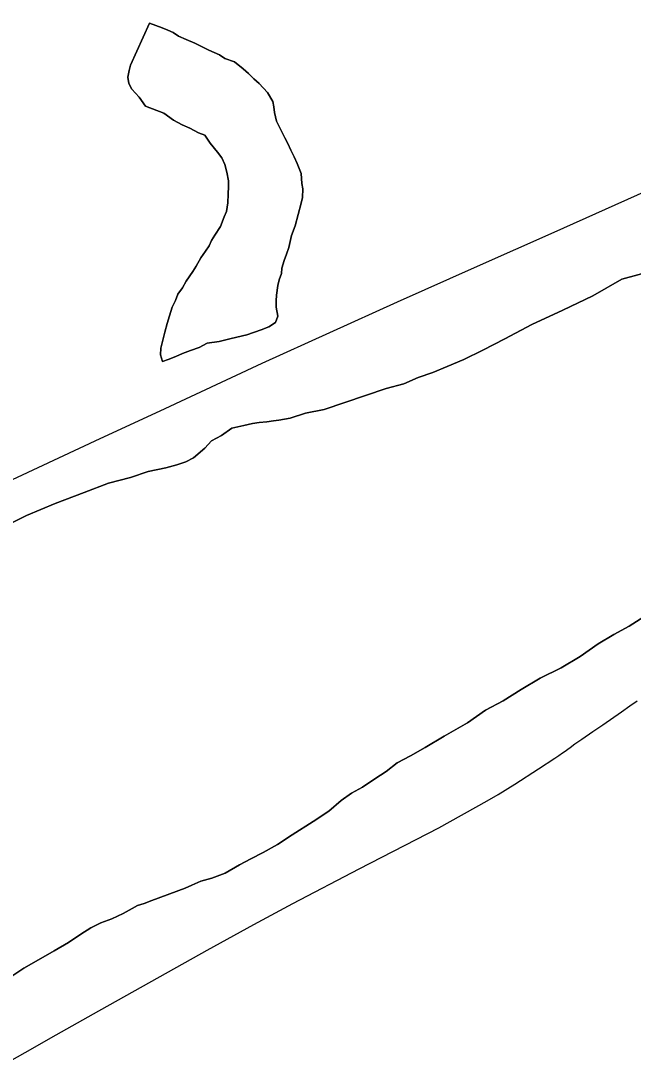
# Model space of a CAD drawing. Extents: x 2.4 to 73.1, y 4.5 to 25.6.
# Drawn here: x 34.697 to 34.8035, y 20.8244 to 21.0053 of the extents above; entities that cross this region are included whole.
import ezdxf

# ---------------------------------------------------------------- set-up
doc = ezdxf.new("R2010")
doc.units = 0
for name, color, linetype in [('GM_X_County_Road', 7, 'Continuous'), ('GM_X_Major_River', 7, 'Continuous'), ('GM_X_Minor_Lake', 7, 'Continuous'), ('GM_X_State_Route', 7, 'Continuous')]:
    doc.layers.add(name, color=color, linetype=linetype)

msp = doc.modelspace()

# ---------------------------------------------------------------- linework, layer by layer
at = {"layer": 'GM_X_County_Road'}
msp.add_lwpolyline([(34.69509, 20.82439), (34.6978, 20.82589), (34.70319, 20.82896), (34.70967, 20.83261), (34.72941, 20.84369), (34.73755, 20.84818), (34.7443, 20.85184), (34.75588, 20.85784), (34.7697, 20.86496), (34.77814, 20.86965), (34.78002, 20.87076), (34.78293, 20.87258), (34.78703, 20.87523), (34.78989, 20.87711), (34.79057, 20.87756), (34.79125, 20.87799), (34.79169, 20.87831), (34.79214, 20.87863), (34.79256, 20.87894), (34.79339, 20.87956), (34.7946, 20.88037), (34.79648, 20.88171), (34.79823, 20.8829), (34.80146, 20.88515), (34.80295, 20.88619), (34.80419, 20.88707)], dxfattribs=at)
at = {"layer": 'GM_X_Major_River'}
for points in [[(34.80712, 20.9619), (34.80155, 20.96037), (34.7965, 20.9575), (34.79128, 20.955), (34.78587, 20.95252), (34.78122, 20.95001), (34.77735, 20.94805), (34.77406, 20.94644), (34.77116, 20.94521), (34.76866, 20.94415), (34.76615, 20.94328), (34.76364, 20.94222), (34.76057, 20.94137), (34.74979, 20.93773), (34.74653, 20.93708), (34.74384, 20.93622), (34.74192, 20.9359), (34.74097, 20.93574), (34.73982, 20.93559), (34.73848, 20.93544), (34.73733, 20.93529), (34.7358, 20.93496), (34.73369, 20.93446), (34.73193, 20.93319), (34.73019, 20.93229), (34.72901, 20.931), (34.72705, 20.92935), (34.72569, 20.92864), (34.72416, 20.92812), (34.72224, 20.92761), (34.71917, 20.92695), (34.71609, 20.92591), (34.71225, 20.9249), (34.70801, 20.92332), (34.70299, 20.9214), (34.69798, 20.91928), (34.69333, 20.91696)], [(34.69333, 20.91696), (34.69798, 20.91928), (34.70299, 20.9214), (34.70801, 20.92332), (34.71225, 20.9249), (34.71609, 20.92591), (34.71917, 20.92695), (34.72224, 20.92761), (34.72416, 20.92812), (34.72569, 20.92864), (34.72705, 20.92935), (34.72901, 20.931), (34.73019, 20.93229), (34.73193, 20.93319), (34.73369, 20.93446), (34.7358, 20.93496), (34.73733, 20.93529), (34.73848, 20.93544), (34.73982, 20.93559), (34.74097, 20.93574), (34.74192, 20.9359), (34.74384, 20.93622), (34.74653, 20.93708), (34.74979, 20.93773), (34.76057, 20.94137), (34.76364, 20.94222), (34.76615, 20.94328), (34.76866, 20.94415), (34.77116, 20.94521), (34.77406, 20.94644), (34.77735, 20.94805), (34.78122, 20.95001), (34.78587, 20.95252), (34.79128, 20.955), (34.7965, 20.9575), (34.80155, 20.96037), (34.80712, 20.9619)], [(34.71733, 20.85149), (34.71848, 20.85183), (34.71983, 20.85236), (34.72561, 20.85445), (34.72677, 20.85498), (34.72832, 20.85569), (34.73024, 20.8562), (34.73255, 20.85707), (34.73507, 20.85851), (34.73701, 20.85959), (34.73914, 20.86066), (34.74166, 20.8621), (34.74419, 20.86373), (34.74788, 20.86608), (34.7506, 20.86789), (34.75276, 20.86972), (34.75451, 20.871), (34.75645, 20.87207), (34.75859, 20.87352), (34.76054, 20.87479), (34.76249, 20.87625), (34.76481, 20.8775), (34.76733, 20.87894), (34.77064, 20.88093), (34.77471, 20.88326), (34.77783, 20.88544), (34.78092, 20.88705), (34.78403, 20.88904), (34.78733, 20.89103), (34.79101, 20.89281), (34.79431, 20.89479), (34.79743, 20.89697), (34.80014, 20.89859), (34.80285, 20.90003), (34.80538, 20.90165)], [(34.80538, 20.90165), (34.80285, 20.90003), (34.80014, 20.89859), (34.79743, 20.89697), (34.79431, 20.89479), (34.79101, 20.89281), (34.78733, 20.89103), (34.78403, 20.88904), (34.78092, 20.88705), (34.77783, 20.88544), (34.77471, 20.88326), (34.77064, 20.88093), (34.76733, 20.87894), (34.76481, 20.8775), (34.76249, 20.87625), (34.76054, 20.87479), (34.75859, 20.87352), (34.75645, 20.87207), (34.75451, 20.871), (34.75276, 20.86972), (34.7506, 20.86789), (34.74788, 20.86608), (34.74419, 20.86373), (34.74166, 20.8621), (34.73914, 20.86066), (34.73701, 20.85959), (34.73507, 20.85851), (34.73255, 20.85707), (34.73024, 20.8562), (34.72832, 20.85569), (34.72677, 20.85498), (34.72561, 20.85445), (34.71983, 20.85236), (34.71848, 20.85183), (34.71733, 20.85149)], [(34.69561, 20.83927), (34.69756, 20.84054), (34.69969, 20.8418), (34.7028, 20.8436), (34.70532, 20.84504), (34.70746, 20.84649), (34.70921, 20.84757), (34.71095, 20.84847), (34.71287, 20.84916), (34.71481, 20.85005), (34.71636, 20.85095), (34.71733, 20.85149)], [(34.71733, 20.85149), (34.71636, 20.85095), (34.71481, 20.85005), (34.71287, 20.84916), (34.71095, 20.84847), (34.70921, 20.84757), (34.70746, 20.84649), (34.70532, 20.84504), (34.7028, 20.8436), (34.69969, 20.8418), (34.69756, 20.84054), (34.69561, 20.83927)]]:
    msp.add_lwpolyline(points, dxfattribs=at)
at = {"layer": 'GM_X_Minor_Lake'}
for points in [[(34.71587, 20.99668), (34.71564, 20.99555), (34.7158, 20.9944), (34.71634, 20.99343), (34.71763, 20.99206), (34.71872, 20.9905), (34.72192, 20.98925), (34.72359, 20.98806), (34.72509, 20.98725), (34.7264, 20.98663), (34.7279, 20.98582), (34.72903, 20.98541), (34.72994, 20.98404), (34.73122, 20.98248), (34.73195, 20.9815), (34.73249, 20.98035), (34.73283, 20.979), (34.73316, 20.97747), (34.73313, 20.97652), (34.73308, 20.97519), (34.73304, 20.97367), (34.7328, 20.97215), (34.73239, 20.97122), (34.73176, 20.96953), (34.73076, 20.96804), (34.73016, 20.96711), (34.72975, 20.96617), (34.72915, 20.96524), (34.72835, 20.96412), (34.72754, 20.96263), (34.72694, 20.9617), (34.72575, 20.96002), (34.72514, 20.9589), (34.72434, 20.95779), (34.72392, 20.95666), (34.72332, 20.95554), (34.72289, 20.95403), (34.72246, 20.95271), (34.72204, 20.9512), (34.7216, 20.94932), (34.72137, 20.94837), (34.72134, 20.94723), (34.72168, 20.94608), (34.72265, 20.94643), (34.724, 20.94695), (34.72515, 20.94749), (34.7265, 20.94801), (34.72804, 20.94853), (34.7294, 20.94925), (34.73151, 20.94956), (34.73362, 20.95006), (34.7363, 20.95073), (34.73881, 20.9516), (34.74016, 20.95213), (34.74132, 20.95285), (34.74174, 20.95398), (34.74141, 20.95551), (34.74144, 20.95665), (34.74147, 20.9576), (34.74172, 20.95931), (34.74194, 20.96025), (34.74236, 20.96138), (34.74239, 20.96233), (34.74281, 20.96365), (34.74323, 20.96477), (34.74364, 20.9659), (34.74409, 20.96798), (34.74471, 20.96967), (34.74579, 20.97363), (34.74601, 20.97457), (34.74606, 20.97609), (34.7459, 20.97705), (34.74577, 20.97877), (34.74506, 20.9805), (34.74453, 20.98166), (34.74399, 20.98282), (34.74346, 20.98398), (34.74292, 20.98495), (34.74221, 20.98649), (34.74149, 20.98785), (34.74116, 20.98938), (34.741, 20.99034), (34.74084, 20.99129), (34.73993, 20.99284), (34.73846, 20.99442), (34.73753, 20.99521), (34.73661, 20.99619), (34.73569, 20.99698), (34.7342, 20.99817), (34.73251, 20.9988), (34.73157, 20.9994), (34.73063, 20.99981), (34.72969, 21.00022), (34.72857, 21.00083), (34.72726, 21.00144), (34.72575, 21.00206), (34.72444, 21.00268), (34.72351, 21.00328), (34.72257, 21.00369), (34.72163, 21.0041), (34.71937, 21.00494)], [(34.71937, 21.00494), (34.72163, 21.0041), (34.72257, 21.00369), (34.72351, 21.00328), (34.72444, 21.00268), (34.72575, 21.00206), (34.72726, 21.00144), (34.72857, 21.00083), (34.72969, 21.00022), (34.73063, 20.99981), (34.73157, 20.9994), (34.73251, 20.9988), (34.7342, 20.99817), (34.73569, 20.99698), (34.73661, 20.99619), (34.73753, 20.99521), (34.73846, 20.99442), (34.73993, 20.99284), (34.74084, 20.99129), (34.741, 20.99034), (34.74116, 20.98938), (34.74149, 20.98785), (34.74221, 20.98649), (34.74292, 20.98495), (34.74346, 20.98398), (34.74399, 20.98282), (34.74453, 20.98166), (34.74506, 20.9805), (34.74577, 20.97877), (34.7459, 20.97705), (34.74606, 20.97609), (34.74601, 20.97457), (34.74579, 20.97363), (34.74471, 20.96967), (34.74409, 20.96798), (34.74364, 20.9659), (34.74323, 20.96477), (34.74281, 20.96365), (34.74239, 20.96233), (34.74236, 20.96138), (34.74194, 20.96025), (34.74172, 20.95931), (34.74147, 20.9576), (34.74144, 20.95665), (34.74141, 20.95551), (34.74174, 20.95398), (34.74132, 20.95285), (34.74016, 20.95213), (34.73881, 20.9516), (34.7363, 20.95073), (34.73362, 20.95006), (34.73151, 20.94956), (34.7294, 20.94925), (34.72804, 20.94853), (34.7265, 20.94801), (34.72515, 20.94749), (34.724, 20.94695), (34.72265, 20.94643), (34.72168, 20.94608), (34.72134, 20.94723), (34.72137, 20.94837), (34.7216, 20.94932), (34.72204, 20.9512), (34.72246, 20.95271), (34.72289, 20.95403), (34.72332, 20.95554), (34.72392, 20.95666), (34.72434, 20.95779), (34.72514, 20.9589), (34.72575, 20.96002), (34.72694, 20.9617), (34.72754, 20.96263), (34.72835, 20.96412), (34.72915, 20.96524), (34.72975, 20.96617), (34.73016, 20.96711), (34.73076, 20.96804), (34.73176, 20.96953), (34.73239, 20.97122), (34.7328, 20.97215), (34.73304, 20.97367), (34.73308, 20.97519), (34.73313, 20.97652), (34.73316, 20.97747), (34.73283, 20.979), (34.73249, 20.98035), (34.73195, 20.9815), (34.73122, 20.98248), (34.72994, 20.98404), (34.72903, 20.98541), (34.7279, 20.98582), (34.7264, 20.98663), (34.72509, 20.98725), (34.72359, 20.98806), (34.72192, 20.98925), (34.71872, 20.9905), (34.71763, 20.99206), (34.71634, 20.99343), (34.7158, 20.9944), (34.71564, 20.99555), (34.71587, 20.99668)], [(34.71937, 21.00494), (34.71609, 20.99763), (34.71587, 20.99668)], [(34.71587, 20.99668), (34.71609, 20.99763), (34.71937, 21.00494)]]:
    msp.add_lwpolyline(points, dxfattribs=at)
at = {"layer": 'GM_X_State_Route'}
msp.add_lwpolyline([(34.69279, 20.92426), (34.71082, 20.93267), (34.72125, 20.93751), (34.73902, 20.94576), (34.76251, 20.95643), (34.77642, 20.96264), (34.78977, 20.96856), (34.80593, 20.97584), (34.81815, 20.98126), (34.82948, 20.98636), (34.83506, 20.98907), (34.84075, 20.99221), (34.84553, 20.99507), (34.8494, 20.99764), (34.85614, 21.00261), (34.86674, 21.01074)], dxfattribs=at)

doc.saveas('drawing.dxf')
